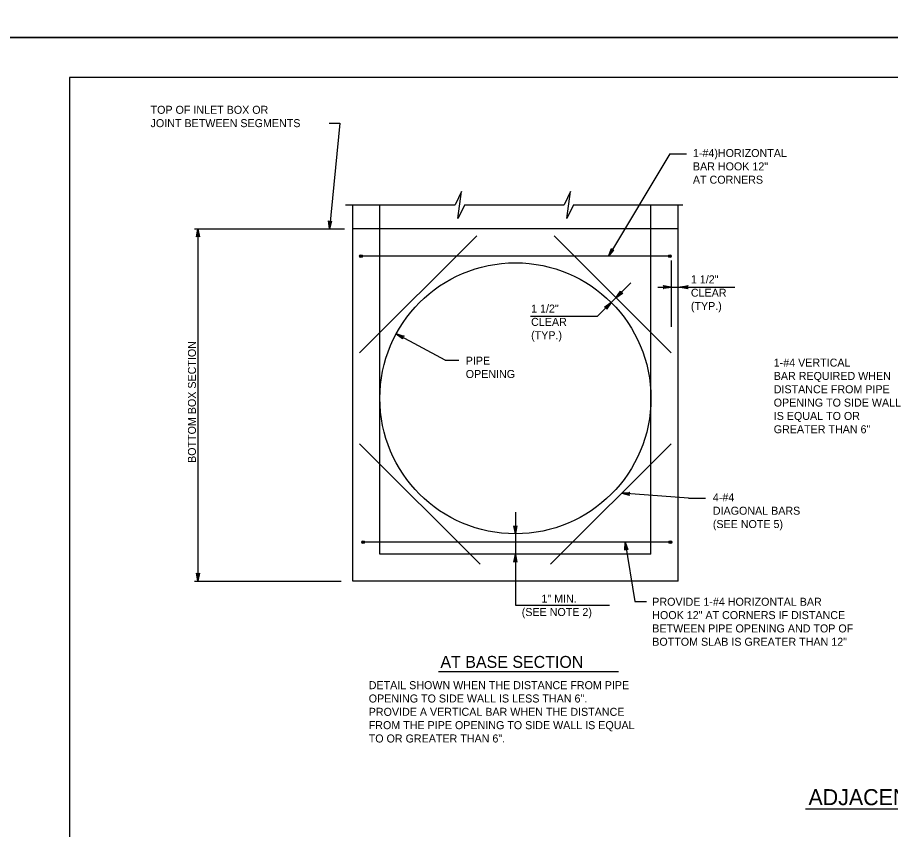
# Model space of a CAD drawing. Extents: x -6420 to 49575, y -4552 to 11624.
# Drawn here: x -838 to 236, y 2854 to 3853 of the extents above; entities that cross this region are included whole.
import ezdxf

# ---------------------------------------------------------------- set-up
doc = ezdxf.new("R2010")
doc.units = 0
doc.layers.add('1', color=7, linetype='Continuous')
doc.layers.add('PLT-BNDY', color=7, linetype='Continuous')

msp = doc.modelspace()

# ---------------------------------------------------------------- linework, layer by layer
at = {"layer": '1'}
for p, q in [((-454.5, 3723), (-441.7, 3723)), ((-441.7, 3723), (-454.4, 3593)), ((-35.8, 3685.4), (-111, 3559.7)), ((-35.8, 3685.4), (-15, 3685.4)), ((-434.7, 3622.8), (-299.6, 3622.8)), ((-425.6, 3159.7), (-425.6, 3622.8)), ((-392.3, 3193), (-392.3, 3622.8)), ((-288, 3622.8), (-165.5, 3622.8)), ((-154, 3622.8), (-19.7, 3622.8)), ((-58.9, 3193), (-58.9, 3622.8)), ((-25.6, 3159.7), (-25.6, 3622.8)), ((-620.4, 3593), (-436, 3593)), ((-616.1, 3593), (-616.1, 3159.7)), ((-25.6, 3593), (-425.6, 3593)), ((-273.1, 3584.7), (-417.3, 3440.5)), ((-33.9, 3440.5), (-178.1, 3584.7)), ((-33.9, 3559.7), (-417.3, 3559.7)), ((-33.9, 3554.4), (-33.9, 3472.5)), ((-124.6, 3485.7), (-83.7, 3526.6)), ((-50.3, 3521.5), (44.4, 3521.5)), ((-206.9, 3485.7), (-124.6, 3485.7)), ((-312.1, 3431.6), (-372.1, 3464.2)), ((-312.1, 3431.6), (-295.2, 3431.6)), ((-268.9, 3180.5), (-417.3, 3328.8)), ((-33.9, 3328.8), (-182.3, 3180.5)), ((-12.7, 3261.8), (-94.8, 3267.9)), ((-12.7, 3261.8), (8.1, 3261.8)), ((-225.6, 3244.5), (-225.6, 3130.4)), ((-36.7, 3207.9), (-414.5, 3207.9)), ((-58.9, 3193), (-392.3, 3193)), ((-620.4, 3159.7), (-440.1, 3159.7)), ((-25.6, 3159.7), (-425.6, 3159.7)), ((-225.6, 3130.4), (-109.7, 3130.4)), ((-320.4, 3048.8), (-98.7, 3048.8)), ((131, 2879.8), (777.6, 2879.8))]:
    msp.add_line(p, q, dxfattribs=at)
for points in [[(1804.7, 1929), (1804.7, 3779.4), (-774, 3779.4), (-774, 1929), (1804.7, 1929), (1804.7, 2015.5), (1148.5, 2015.5), (1148.5, 2227.7), (1804.7, 2227.7), (1804.7, 2322.7), (1148.5, 2322.7), (1148.5, 1929), (1407.1, 1929), (1407.1, 2015.5), (1407.1, 1929), (1659.7, 1929), (1659.7, 2015.5), (1659.7, 1975.1), (1804.7, 1975.1)], [(-288, 3622.8), (-296.3, 3605.8), (-291.8, 3639.1), (-299.6, 3622.8)], [(-154, 3622.8), (-162.3, 3605.8), (-157.8, 3639.1), (-165.5, 3622.8)], [(-454.4, 3593), (-455.3, 3602.9), (-455.1, 3602.5), (-454.8, 3602.1), (-454.5, 3601.9), (-454.2, 3601.7), (-453.9, 3601.6), (-453.6, 3601.5), (-453.3, 3601.5), (-452.9, 3601.5), (-452.6, 3601.7), (-452.2, 3601.9), (-451.9, 3602.2), (-451.6, 3602.6), (-454.4, 3593), (-451.9, 3602.2), (-452.2, 3601.9), (-454.4, 3593), (-452.6, 3601.7), (-452.9, 3601.5), (-454.4, 3593), (-453.3, 3601.5), (-453.6, 3601.5), (-454.4, 3593), (-453.9, 3601.6), (-454.2, 3601.7), (-454.4, 3593), (-454.5, 3601.9), (-454.8, 3602.1), (-454.4, 3593), (-455.1, 3602.5)], [(-616.1, 3593), (-614.2, 3583.2), (-614.5, 3583.6), (-614.7, 3584), (-615.1, 3584.2), (-615.4, 3584.3), (-615.7, 3584.4), (-616.1, 3584.5), (-616.4, 3584.4), (-616.7, 3584.3), (-617, 3584.2), (-617.4, 3584), (-617.6, 3583.6), (-617.9, 3583.2), (-616.1, 3593), (-617.6, 3583.6), (-617.4, 3584), (-616.1, 3593), (-617, 3584.2), (-616.7, 3584.3), (-616.1, 3593), (-616.4, 3584.4), (-616.1, 3584.5), (-616.1, 3593), (-615.7, 3584.4), (-615.4, 3584.3), (-616.1, 3593), (-615.1, 3584.2), (-614.7, 3584), (-616.1, 3593), (-614.5, 3583.6)], [(-111, 3559.7), (-107.5, 3569), (-107.5, 3568.5), (-107.5, 3568.1), (-107.3, 3567.7), (-107.1, 3567.4), (-106.9, 3567.2), (-106.6, 3567), (-106.3, 3566.9), (-106, 3566.7), (-105.6, 3566.7), (-105.2, 3566.7), (-104.8, 3566.9), (-104.4, 3567.1), (-111, 3559.7), (-104.8, 3566.9), (-105.2, 3566.7), (-111, 3559.7), (-105.6, 3566.7), (-106, 3566.7), (-111, 3559.7), (-106.3, 3566.9), (-106.6, 3567), (-111, 3559.7), (-106.9, 3567.2), (-107.1, 3567.4), (-111, 3559.7), (-107.3, 3567.7), (-107.5, 3568.1), (-111, 3559.7), (-107.5, 3568.5)], [(-33.9, 3521.5), (-43.7, 3519.7), (-43.3, 3519.9), (-43, 3520.2), (-42.8, 3520.5), (-42.6, 3520.9), (-42.5, 3521.2), (-42.5, 3521.5), (-42.5, 3521.8), (-42.6, 3522.2), (-42.8, 3522.5), (-43, 3522.8), (-43.3, 3523.1), (-43.7, 3523.3), (-33.9, 3521.5), (-43.3, 3523.1), (-43, 3522.8), (-33.9, 3521.5), (-42.8, 3522.5), (-42.6, 3522.2), (-33.9, 3521.5), (-42.5, 3521.8), (-42.5, 3521.5), (-33.9, 3521.5), (-42.5, 3521.2), (-42.6, 3520.9), (-33.9, 3521.5), (-42.8, 3520.5), (-43, 3520.2), (-33.9, 3521.5), (-43.3, 3519.9)], [(-22.8, 3521.5), (-13, 3523.3), (-13.4, 3523.1), (-13.8, 3522.8), (-14, 3522.5), (-14.2, 3522.2), (-14.2, 3521.8), (-14.3, 3521.5), (-14.2, 3521.2), (-14.2, 3520.9), (-14, 3520.5), (-13.8, 3520.2), (-13.4, 3519.9), (-13, 3519.7), (-22.8, 3521.5), (-13.4, 3519.9), (-13.8, 3520.2), (-22.8, 3521.5), (-14, 3520.5), (-14.2, 3520.9), (-22.8, 3521.5), (-14.2, 3521.2), (-14.3, 3521.5), (-22.8, 3521.5), (-14.2, 3521.8), (-14.2, 3522.2), (-22.8, 3521.5), (-14, 3522.5), (-13.8, 3522.8), (-22.8, 3521.5), (-13.4, 3523.1)], [(-101.9, 3508.4), (-96.2, 3516.6), (-96.3, 3516.2), (-96.4, 3515.7), (-96.3, 3515.3), (-96.2, 3515), (-96, 3514.7), (-95.8, 3514.4), (-95.6, 3514.2), (-95.3, 3514), (-94.9, 3514), (-94.5, 3513.9), (-94.1, 3513.9), (-93.6, 3514), (-101.9, 3508.4), (-94.1, 3513.9), (-94.5, 3513.9), (-101.9, 3508.4), (-94.9, 3514), (-95.3, 3514), (-101.9, 3508.4), (-95.6, 3514.2), (-95.8, 3514.4), (-101.9, 3508.4), (-96, 3514.7), (-96.2, 3515), (-101.9, 3508.4), (-96.3, 3515.3), (-96.4, 3515.7), (-101.9, 3508.4), (-96.3, 3516.2)], [(-107.8, 3502.5), (-113.4, 3494.3), (-113.3, 3494.7), (-113.2, 3495.2), (-113.3, 3495.6), (-113.4, 3495.9), (-113.6, 3496.2), (-113.8, 3496.5), (-114.1, 3496.7), (-114.3, 3496.9), (-114.7, 3497), (-115.1, 3497.1), (-115.5, 3497), (-116, 3496.9), (-107.8, 3502.5), (-115.5, 3497), (-115.1, 3497.1), (-107.8, 3502.5), (-114.7, 3497), (-114.3, 3496.9), (-107.8, 3502.5), (-114.1, 3496.7), (-113.8, 3496.5), (-107.8, 3502.5), (-113.6, 3496.2), (-113.4, 3495.9), (-107.8, 3502.5), (-113.3, 3495.6), (-113.2, 3495.2), (-107.8, 3502.5), (-113.3, 3494.7)], [(-372.1, 3464.2), (-362.6, 3461.2), (-363, 3461.1), (-363.5, 3461.1), (-363.8, 3460.9), (-364.1, 3460.7), (-364.4, 3460.4), (-364.6, 3460.1), (-364.7, 3459.8), (-364.8, 3459.5), (-364.8, 3459.1), (-364.7, 3458.8), (-364.5, 3458.3), (-364.3, 3457.9), (-372.1, 3464.2), (-364.5, 3458.3), (-364.7, 3458.8), (-372.1, 3464.2), (-364.8, 3459.1), (-364.8, 3459.5), (-372.1, 3464.2), (-364.7, 3459.8), (-364.6, 3460.1), (-372.1, 3464.2), (-364.4, 3460.4), (-364.1, 3460.7), (-372.1, 3464.2), (-363.8, 3460.9), (-363.5, 3461.1), (-372.1, 3464.2), (-363, 3461.1)], [(-94.8, 3267.9), (-84.9, 3269), (-85.3, 3268.8), (-85.7, 3268.6), (-86, 3268.3), (-86.2, 3267.9), (-86.3, 3267.6), (-86.3, 3267.3), (-86.3, 3267), (-86.3, 3266.6), (-86.1, 3266.3), (-85.9, 3266), (-85.6, 3265.7), (-85.2, 3265.4), (-94.8, 3267.9), (-85.6, 3265.7), (-85.9, 3266), (-94.8, 3267.9), (-86.1, 3266.3), (-86.3, 3266.6), (-94.8, 3267.9), (-86.3, 3267), (-86.3, 3267.3), (-94.8, 3267.9), (-86.3, 3267.6), (-86.2, 3267.9), (-94.8, 3267.9), (-86, 3268.3), (-85.7, 3268.6), (-94.8, 3267.9), (-85.3, 3268.8)], [(-225.6, 3218), (-227.4, 3227.8), (-226.9, 3227), (-226.3, 3226.6), (-225.6, 3226.5), (-224.9, 3226.6), (-224.3, 3227), (-223.8, 3227.8), (-225.6, 3218), (-224.3, 3227), (-224.9, 3226.6), (-225.6, 3218), (-225.6, 3226.5), (-226.3, 3226.6), (-225.6, 3218), (-226.9, 3227)], [(-90.7, 3207.9), (-87.3, 3198.6), (-87.7, 3198.9), (-88, 3199.2), (-88.3, 3199.4), (-88.7, 3199.5), (-89, 3199.5), (-89.3, 3199.5), (-89.6, 3199.4), (-90, 3199.3), (-90.3, 3199.1), (-90.5, 3198.8), (-90.7, 3198.4), (-90.9, 3198), (-90.7, 3207.9), (-90.7, 3198.4), (-90.5, 3198.8), (-90.7, 3207.9), (-90.3, 3199.1), (-90, 3199.3), (-90.7, 3207.9), (-89.6, 3199.4), (-89.3, 3199.5), (-90.7, 3207.9), (-89, 3199.5), (-88.7, 3199.5), (-90.7, 3207.9), (-88.3, 3199.4), (-88, 3199.2), (-90.7, 3207.9), (-87.7, 3198.9)], [(-90.7, 3207.9), (-78.7, 3134.6), (-64.4, 3134.6)], [(-225.6, 3193), (-223.8, 3183.2), (-224.3, 3184), (-224.9, 3184.4), (-225.6, 3184.5), (-226.3, 3184.4), (-226.9, 3184), (-227.4, 3183.2), (-225.6, 3193), (-226.9, 3184), (-226.3, 3184.4), (-225.6, 3193), (-225.6, 3184.5), (-224.9, 3184.4), (-225.6, 3193), (-224.3, 3184)], [(-616.1, 3159.7), (-617.9, 3169.5), (-617.6, 3169.1), (-617.4, 3168.7), (-617, 3168.5), (-616.7, 3168.3), (-616.4, 3168.3), (-616.1, 3168.2), (-615.7, 3168.3), (-615.4, 3168.3), (-615.1, 3168.5), (-614.7, 3168.7), (-614.5, 3169.1), (-614.2, 3169.5), (-616.1, 3159.7), (-614.5, 3169.1), (-614.7, 3168.7), (-616.1, 3159.7), (-615.1, 3168.5), (-615.4, 3168.3), (-616.1, 3159.7), (-615.7, 3168.3), (-616.1, 3168.2), (-616.1, 3159.7), (-616.4, 3168.3), (-616.7, 3168.3), (-616.1, 3159.7), (-617, 3168.5), (-617.4, 3168.7), (-616.1, 3159.7), (-617.6, 3169.1)]]:
    msp.add_lwpolyline(points, dxfattribs=at)
for centre, radius in [((-415.5, 3559.6), 1.75), ((-415.5, 3559.6), 1.31), ((-415.5, 3559.6), 0.875), ((-415.5, 3559.6), 0.437), ((-35.7, 3559.6), 1.75), ((-35.7, 3559.6), 1.31), ((-35.7, 3559.6), 0.875), ((-35.7, 3559.6), 0.437), ((-225.6, 3384.7), 166.7), ((-412.8, 3207.8), 1.75), ((-412.8, 3207.8), 1.31), ((-412.8, 3207.8), 0.875), ((-412.8, 3207.8), 0.437), ((-35, 3207.8), 1.75), ((-35, 3207.8), 1.31), ((-35, 3207.8), 0.875), ((-35, 3207.8), 0.437)]:
    msp.add_circle(centre, radius, dxfattribs=at)
at = {"layer": 'PLT-BNDY'}
for points in [[(-902, 5777.4), (1857.2, 5777.4), (1857.2, 3828.6), (-902, 3828.6)], [(-902, 3828.6), (1857.2, 3828.6), (1857.2, 1879.8), (-902, 1879.8)]]:
    msp.add_lwpolyline(points, close=True, dxfattribs=at)

# ---------------------------------------------------------------- texts
at = {"layer": '1'}
for s, height, p in [('TOP OF INLET BOX OR', 9.843, (-674.3, 3734.7)), ('JOINT BETWEEN SEGMENTS', 9.843, (-674.3, 3718.3)), ('1-#4)HORIZONTAL', 9.843, (-7.3, 3681.5)), ('BAR HOOK 12"', 9.843, (-7.3, 3665.1)), ('AT CORNERS', 9.84, (-7.3, 3648.7)), ('1 1/2"', 9.84, (-9.8, 3526.1)), ('CLEAR', 9.84, (-9.8, 3509.7)), ('1 1/2"', 9.84, (-206.3, 3490.2)), ('(TYP.)', 9.84, (-9.8, 3493.3)), ('CLEAR', 9.84, (-206.3, 3473.8)), ('(TYP.)', 9.84, (-206.3, 3457.4)), ('PIPE', 9.84, (-286.7, 3426.1)), ('1-#4 VERTICAL', 9.843, (92.1, 3423.7)), ('OPENING', 9.84, (-286.7, 3409.7)), ('BAR REQUIRED WHEN', 9.843, (92.1, 3407.3)), ('DISTANCE FROM PIPE', 9.843, (92.1, 3390.9)), ('OPENING TO SIDE WALL', 9.843, (92.1, 3374.5)), ('IS EQUAL TO OR', 9.843, (92.1, 3358.1)), ('GREATER THAN 6"', 9.843, (92.1, 3341.7)), ('4-#4', 9.84, (17.2, 3257.9)), ('DIAGONAL BARS', 9.843, (17.2, 3241.5)), ('(SEE NOTE 5)', 9.843, (17.2, 3225.1)), ('1" MIN.', 9.84, (-193.6, 3133.3)), ('PROVIDE 1-#4 HORIZONTAL BAR', 9.843, (-57.3, 3129.5)), ('(SEE NOTE 2)', 9.843, (-217.8, 3116.9)), ('HOOK 12" AT CORNERS IF DISTANCE', 9.843, (-57.3, 3113.1)), ('BETWEEN PIPE OPENING AND TOP OF', 9.843, (-57.3, 3096.7)), ('BOTTOM SLAB IS GREATER THAN 12"', 9.843, (-57.3, 3080.3)), ('AT BASE SECTION', 14.69, (-317.8, 3053.1)), ('DETAIL SHOWN WHEN THE DISTANCE FROM PIPE', 9.843, (-406, 3026.9)), ('OPENING TO SIDE WALL IS LESS THAN 6".', 9.843, (-406, 3010.5)), ('PROVIDE A VERTICAL BAR WHEN THE DISTANCE', 9.843, (-406, 2994.1)), ('FROM THE PIPE OPENING TO SIDE WALL IS EQUAL', 9.843, (-406, 2977.7)), ('TO OR GREATER THAN 6".', 9.843, (-406, 2961.3)), ('ADJACENT TO PIPE OPENINGS IN WALL', 19.685, (134.8, 2884.2))]:
    msp.add_text(s, height=height, dxfattribs=at).set_placement(p)
msp.add_text('BOTTOM BOX SECTION', height=9.843, rotation=90, dxfattribs=at).set_placement((-618.5, 3305.2))

doc.saveas('drawing.dxf')
